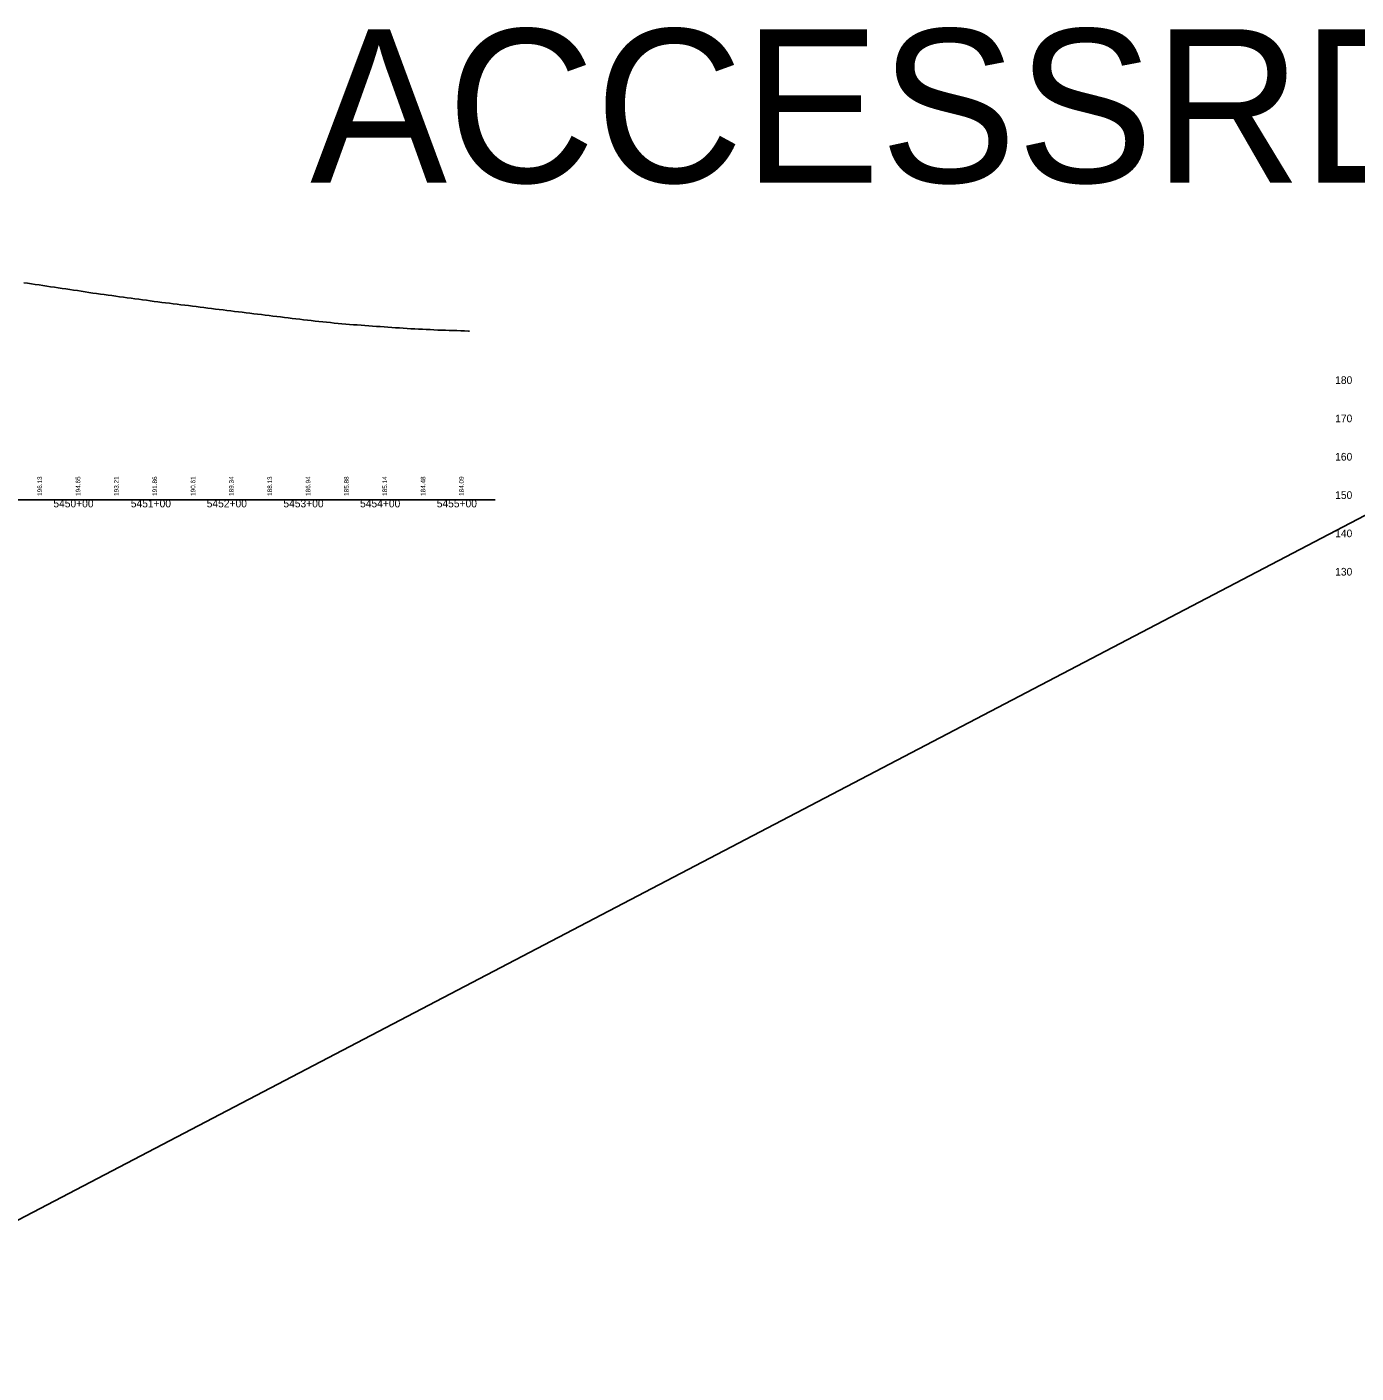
# Model space of a CAD drawing. Extents: x 69 to 2003113, y 512 to 837401.
# Drawn here: x 1888875 to 1890609, y 774850 to 776606 of the extents above; entities that cross this region are included whole.
import ezdxf

# ---------------------------------------------------------------- set-up
doc = ezdxf.new("R2010")
doc.units = 0
for name, color, linetype in [('BR_AUTO DIMENSION', 7, 'Continuous'), ('BR_BORDER LINES', 7, 'Continuous'), ('BR_CONCRETE', 7, 'Continuous'), ('BR_TEXT', 7, 'Continuous'), ('MISCELLANEOUS', 7, 'Continuous'), ('RD_SHT_ID', 7, 'Continuous'), ('RD_Sketch8', 7, 'Continuous')]:
    doc.layers.add(name, color=color, linetype=linetype)

msp = doc.modelspace()

# ---------------------------------------------------------------- linework, layer by layer
at = {"layer": 'BR_AUTO DIMENSION'}
msp.add_line((1890659.1, 775989.1), (1888481.8, 774849.6), dxfattribs=at)
at = {"layer": 'BR_BORDER LINES'}
msp.add_line((1883686.1, 775989.1), (1889486.1, 775989.1), dxfattribs=at)
at = {"layer": 'BR_TEXT'}
for points in [[(1888871.1, 776272.1), (1888876.1, 776271.4), (1888881.1, 776270.7), (1888886.1, 776269.9), (1888891.1, 776269.2), (1888896.1, 776268.5), (1888901.1, 776267.8), (1888906.1, 776267), (1888911.1, 776266.3), (1888916.1, 776265.6), (1888921.1, 776264.8), (1888926.1, 776264.1), (1888931.1, 776263.3), (1888936.1, 776262.5), (1888941.1, 776261.8), (1888946.1, 776261), (1888951.1, 776260.2), (1888956.1, 776259.5), (1888961.1, 776258.7), (1888966.1, 776258.1), (1888971.1, 776257.3), (1888976.1, 776256.6), (1888981.1, 776256), (1888986.1, 776255.3), (1888991.1, 776254.6), (1888996.1, 776253.9), (1889001.1, 776253.3), (1889006.1, 776252.6), (1889011.1, 776251.9), (1889016.1, 776251.2), (1889021.1, 776250.5), (1889026.1, 776249.9), (1889031.1, 776249.3), (1889036.1, 776248.6), (1889041.1, 776247.8), (1889046.1, 776247.1), (1889051.1, 776246.4), (1889056.1, 776245.9), (1889061.1, 776245.4), (1889066.1, 776244.8), (1889071.1, 776244.1), (1889076.1, 776243.4), (1889081.1, 776242.8), (1889086.1, 776242.3), (1889091.1, 776241.6), (1889096.1, 776241), (1889101.1, 776240.3), (1889106.1, 776239.7), (1889111.1, 776239), (1889116.1, 776238.4), (1889121.1, 776237.8), (1889126.1, 776237.2), (1889131.1, 776236.6), (1889136.1, 776235.9), (1889141.1, 776235.3), (1889146.1, 776234.8), (1889151.1, 776234.2), (1889156.1, 776233.6), (1889161.1, 776232.9), (1889166.1, 776232.3), (1889171.1, 776231.7), (1889176.1, 776231.1), (1889181.1, 776230.5), (1889186.1, 776229.9)], [(1889186.1, 776229.9), (1889191.1, 776229.3), (1889196.1, 776228.7), (1889201.1, 776228.1), (1889206.1, 776227.5), (1889211.1, 776226.8), (1889216.1, 776226.3), (1889221.1, 776225.6), (1889226.1, 776225), (1889231.1, 776224.5), (1889236.1, 776223.9), (1889241.1, 776223.4), (1889246.1, 776222.8), (1889251.1, 776222.2), (1889256.1, 776221.6), (1889261.1, 776221), (1889266.1, 776220.5), (1889271.1, 776220.1), (1889276.1, 776219.6), (1889281.1, 776219.1), (1889286.1, 776218.6), (1889291.1, 776218.2), (1889296.1, 776217.7), (1889301.1, 776217.4), (1889306.1, 776217), (1889311.1, 776216.6), (1889316.1, 776216.3), (1889321.1, 776215.9), (1889326.1, 776215.5), (1889331.1, 776215.2), (1889336.1, 776214.9), (1889341.1, 776214.6), (1889346.1, 776214.2), (1889351.1, 776213.8), (1889356.1, 776213.5), (1889361.1, 776213.2), (1889366.1, 776212.9), (1889371.1, 776212.5), (1889376.1, 776212.2), (1889381.1, 776211.9), (1889386.1, 776211.6), (1889391.1, 776211.4), (1889396.1, 776211.2), (1889401.1, 776211), (1889406.1, 776210.7), (1889411.1, 776210.4), (1889416.1, 776210.2), (1889421.1, 776210.1), (1889426.1, 776209.9), (1889431.1, 776209.8), (1889436.1, 776209.6), (1889441.1, 776209.4), (1889446.1, 776209.2), (1889451.1, 776209), (1889452.4, 776209)]]:
    msp.add_lwpolyline(points, dxfattribs=at)

# ---------------------------------------------------------------- texts
at = {"layer": 'BR_CONCRETE'}
for s, p in [('196.13', (1888894.9, 775994.1)), ('194.65', (1888944.9, 775994.1)), ('193.21', (1888994.9, 775994.1)), ('191.86', (1889044.9, 775994.1)), ('190.61', (1889094.9, 775994.1)), ('189.34', (1889144.9, 775994.1)), ('188.13', (1889194.9, 775994.1)), ('186.94', (1889244.9, 775994.1)), ('185.88', (1889294.9, 775994.1)), ('185.14', (1889344.9, 775994.1)), ('184.48', (1889394.9, 775994.1)), ('184.09', (1889444.9, 775994.1))]:
    msp.add_text(s, height=6, rotation=90, dxfattribs=at).set_placement(p)
at = {"layer": 'MISCELLANEOUS'}
for s, p in [('180', (1890581.4, 776140.1)), ('170', (1890581.4, 776090.1)), ('160', (1890581.4, 776040.1)), ('150', (1890581.4, 775990.1)), ('140', (1890581.4, 775940.1)), ('130', (1890581.4, 775890.1))]:
    msp.add_text(s, height=10, dxfattribs=at).set_placement(p)
at = {"layer": 'RD_SHT_ID'}
for s, p in [('5450+00', (1888909.7, 775979.1)), ('5451+00', (1889010.7, 775979.1)), ('5452+00', (1889109.7, 775979.1)), ('5453+00', (1889209.7, 775979.1)), ('5454+00', (1889309.7, 775979.1)), ('5455+00', (1889409.7, 775979.1))]:
    msp.add_text(s, height=10, dxfattribs=at).set_placement(p)
at = {"layer": 'RD_Sketch8'}
msp.add_text('ACCESSRD', height=200, dxfattribs=at).set_placement((1889244.7, 776402.9))

doc.saveas('drawing.dxf')
